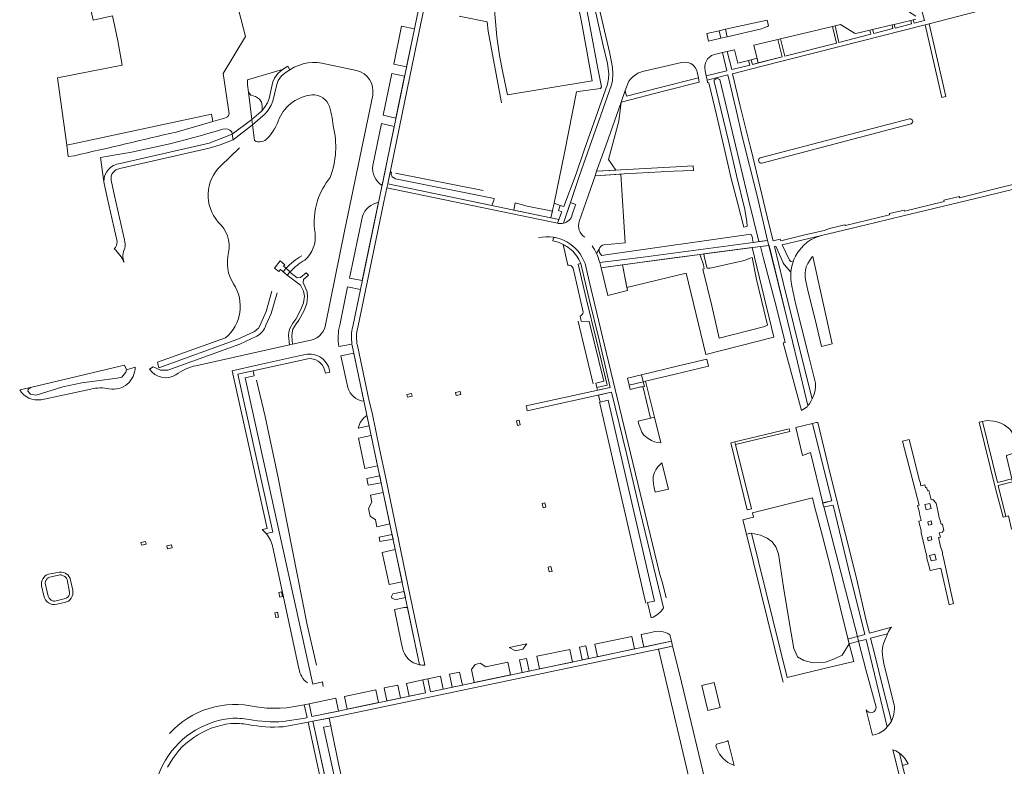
# Model space of a CAD drawing. Header units: metres. Extents: x 209813 to 223847, y 571801 to 587119.
# Tile 455 of 656: x 213751 to 214120, y 580627 to 580906. Entities that reach past the tile are written whole.
import ezdxf

# ---------------------------------------------------------------- set-up
doc = ezdxf.new("R2010")
doc.units = ezdxf.units.M
for name, color, linetype, lineweight in [('B-RO-GK-BESCHOEIING-G', 8, 'GK-BESCHOEIING', 0), ('B-RO-GR-BEPLANTING_CULTUUR_BOSPLANTSOEN-GV', 8, 'Continuous', 0), ('B-RO-GR-BEPLANTING_CULTUUR_HEESTERS-GV', 8, 'Continuous', 0), ('B-RO-GR-BEPLANTING_CULTUUR_ROOS-GV', 8, 'Continuous', 0), ('B-RO-GR-GRAS-GV', 8, 'Continuous', 0), ('B-RO-GR-GROENVOORZIENING-GV', 8, 'Continuous', 0), ('B-RO-GR-HAAG-GV', 8, 'Continuous', 0), ('B-RO-KW-KUNSTWERK_DEK-GV', 8, 'Continuous', 0), ('B-RO-KW-KUNSTWERK_STEIGER-GV', 8, 'Continuous', 0), ('B-RO-OG-TERREIN_CULTUURSCHEIDING-GV', 8, 'Continuous', 0), ('B-RO-OG-WATER_GREPPEL-GV', 8, 'Continuous', 0), ('B-RO-VH-VERHARDING_HALFVERHARDING-GV', 8, 'Continuous', 0), ('B-RO-VH-VERHARDING_OPEN-GV', 8, 'Continuous', 0), ('B-RO-VH-VERHARDING_TEGEL-GV', 8, 'Continuous', 0)]:
    doc.layers.add(name, color=color, linetype=linetype, lineweight=lineweight)
doc.linetypes.add('GK-BESCHOEIING', pattern='A,30,-5,[1,NLCS.shx,S=1,R=0,X=0,Y=0],-5', length=40)

msp = doc.modelspace()

# ---------------------------------------------------------------- linework, layer by layer
at = {"layer": 'B-RO-GK-BESCHOEIING-G', "flags": 128}
for points in [[(213915.777, 580907.417), (213926.387, 580905.261), (213926.652, 580901.786), (213931.747, 580874.873)], [(213826.496, 580851.317), (213833.582, 580858.082)], [(213892.011, 580848.611), (213924.822, 580842.054)], [(213849.883, 580811.713), (213849.826, 580811.644)], [(213850.756, 580812.728), (213849.883, 580811.713)], [(213841.511, 580792.345), (213843.571, 580796.772), (213845.712, 580804.385)], [(213960.952, 580790.921), (213960.414, 580793.171)], [(213965.792, 580770.691), (213960.952, 580790.921)], [(213828.316, 580786.937), (213802.787, 580777.852), (213803.297, 580775.67), (213832.886, 580786.46), (213839.169, 580789.293)], [(213786.243, 580775.653), (213790.504, 580776.654), (213791.167, 580775.005)], [(213755.243, 580768.372), (213786.243, 580775.653)], [(213839.906, 580771.043), (213843.151, 580757.466), (213847.96, 580735.09), (213858.895, 580679.464), (213862.421, 580664.426)], [(213966.025, 580769.719), (213965.792, 580770.691)], [(213968.421, 580762.839), (213968.646, 580761.865)], [(213968.646, 580761.865), (213985.533, 580688.646)], [(214024.566, 580713.653), (214023.49, 580713.386)], [(214023.49, 580713.386), (214031.38, 580681.539)], [(213985.533, 580688.646), (213985.765, 580687.64)], [(214031.38, 580681.539), (214036.871, 580659.376)], [(214036.871, 580659.376), (214037.212, 580657.997)], [(213867.747, 580641.715), (213868.042, 580640.245)], [(213868.042, 580640.245), (213870.709, 580626.985), (213875.823, 580604.17), (213878.829, 580591.304)]]:
    msp.add_lwpolyline(points, dxfattribs=at)
at = {"layer": 'B-RO-GK-BESCHOEIING-G'}
for points in [[(213826.496, 580851.317, 0.4007875), (213825.569, 580830.266)], [(213825.569, 580830.266, -0.2652217), (213829.467, 580818.903)], [(213829.467, 580818.903, 0.2129701), (213831.36, 580807.13)], [(213850.954, 580812.943, -0.0753829), (213856.892, 580817.662)], [(213850.756, 580812.728, -0.0035142), (213850.954, 580812.943)], [(213831.36, 580807.13, -0.3765715), (213828.316, 580786.937)], [(213839.169, 580789.293, 0.1849877), (213841.511, 580792.345)]]:
    msp.add_lwpolyline(points, format="xyb", dxfattribs=at)
at = {"layer": 'B-RO-GR-BEPLANTING_CULTUUR_BOSPLANTSOEN-GV', "flags": 128}
for points in [[(213962.395, 580916.505), (213965.345, 580901.159), (213967.712, 580888.364), (213969.149, 580880.933), (213968.727, 580880.25), (213960.468, 580879.157), (213959.763, 580879.025), (213955.325, 580856.209), (213951.382, 580837.391), (213953.644, 580836.494), (213955.046, 580836.092), (213959.649, 580848.317), (213962.679, 580857.23), (213971.367, 580881.95), (213971.779, 580883.919), (213971.861, 580885.8), (213971.391, 580889.71), (213969.805, 580896.449), (213964.414, 580920.398)], [(213788.843, 580852.219), (213822.172, 580859.891), (213830.795, 580863.216), (213830.668, 580864.067)], [(213781.469, 580854.467), (213782.709, 580845.385)], [(214025.933, 580822.69), (214025.588, 580824.859), (214025.063, 580825.809), (213970.803, 580817.96), (213969.23, 580817.809)], [(213954.766, 580821.918), (213956.59, 580814.185)], [(213957.805, 580819.892), (213956.581, 580820.843)], [(213968.434, 580815.395), (213968.503, 580815.112), (213984.721, 580817.193), (214025.933, 580822.69)], [(213968.331, 580820.143), (213967.28, 580818.522)], [(213958.512, 580812.983), (213962.244, 580796.602)], [(213961.115, 580794.998), (213961.553, 580793.14), (213964.59, 580793.057), (213969.996, 580770.683), (213967.019, 580769.96), (213967.405, 580768.323), (213971.242, 580769.159), (213967.261, 580785.913), (213963.409, 580801.691), (213960.395, 580814.585), (213961.369, 580814.813)], [(213992.362, 580685.857), (213990.537, 580693.599), (213983.547, 580722.41), (213978.463, 580743.57), (213972.898, 580766.552), (213968.073, 580765.494), (213968.684, 580762.903), (213971.697, 580763.635), (213989.049, 580688.398), (213986.398, 580687.786)], [(213986.398, 580687.786), (213987.731, 580682.131)]]:
    msp.add_lwpolyline(points, dxfattribs=at)
for points in [[(214022.496, 580828.377), (214023.017, 580828.457), (214023.746, 580828.778), (214023.608, 580830.413), (214022.839, 580834.931), (214019.775, 580847.705), (214016.593, 580861.19), (214011.317, 580882.971), (214011.315, 580883.416), (214011.986, 580883.876), (214012.532, 580884.03), (214013.511, 580883.705), (214021.412, 580850.722), (214024.283, 580838.797), (214028.157, 580822.961), (214031.384, 580823.424), (214027.439, 580840.08), (214021.845, 580862.368), (214019.424, 580872.784), (214016.539, 580885.369), (214008.699, 580883.456), (214008.907, 580882.492), (214009.327, 580882.417), (214012.326, 580869.985), (214015.742, 580855.358), (214017.735, 580846.541), (214020.189, 580837.141)], [(213842.074, 580872.12), (213842.092, 580873.806), (213841.802, 580875.159), (213841.062, 580876.318), (213839.549, 580877.284), (213837.779, 580877.863), (213836.921, 580878.969), (213838.222, 580868.631), (213841.708, 580871.68)], [(213976.964, 580814.26), (213978.618, 580805.742), (214000.907, 580811.153), (214008.237, 580780.683), (214033.695, 580787.193), (214025.63, 580820.778), (214007.442, 580818.372), (214007.575, 580817.506), (214008.597, 580813.255), (214008.737, 580813.079), (214009.195, 580813.055), (214009.804, 580813.083), (214022.059, 580815.739), (214023.403, 580816.164), (214024.759, 580816.716), (214025.596, 580816.96), (214027.244, 580808.827), (214030.023, 580797.474), (214031.381, 580791.689), (214029.81, 580791.06), (214013.295, 580786.773), (214010.462, 580798.901), (214007.088, 580812.653), (214007.634, 580812.769), (214007.335, 580814.279), (214006.305, 580817.487), (214005.94, 580818.172)], [(214044.057, 580759.79), (214044.484, 580760.011), (214046.142, 580761.148), (214046.497, 580761.562), (214042.616, 580777.819), (214038.879, 580793.36), (214031.976, 580821.573), (214028.668, 580821.189), (214029.903, 580816.624), (214034.62, 580798.788), (214038.008, 580785.221), (214037.236, 580785.028)], [(214048.237, 580754.902), (214041.908, 580753.402), (214044.396, 580742.907), (214047.506, 580743.952), (214052.059, 580725.053), (214055.433, 580725.892), (214052.374, 580738.291)], [(214065.03, 580675.067), (214067.766, 580675.827), (214061.606, 580700.916), (214055.885, 580724.337), (214052.551, 580723.651), (214052.535, 580723.334)], [(214025.291, 580713.832), (214038.674, 580659.812), (214052.552, 580663.17), (214063.731, 580665.715), (214061.987, 580672.324), (214059.324, 580668.127), (214056.462, 580666.725), (214053.133, 580665.498), (214048.402, 580665.264), (214044.897, 580666.082), (214042.619, 580667.484), (214041.217, 580670.581), (214039.699, 580679.229), (214037.362, 580693.544), (214035.485, 580706.048), (214034.45, 580708.72), (214033.082, 580710.523), (214031.246, 580711.891), (214028.71, 580712.993)], [(214003.276, 580614.432), (214004.051, 580611.458), (214009.985, 580612.654), (213998.315, 580661.109), (213995.792, 580671.492), (213990.501, 580670.383), (214003.563, 580614.992)]]:
    msp.add_lwpolyline(points, close=True, dxfattribs=at)
at = {"layer": 'B-RO-GR-BEPLANTING_CULTUUR_BOSPLANTSOEN-GV'}
for points in [[(213827.309, 580865.08, -0.0364583), (213781.469, 580854.467)], [(213830.668, 580864.067, 0.3192271), (213827.309, 580865.08)], [(213956.581, 580820.843, 0.0359338), (213954.766, 580821.918)], [(213961.369, 580814.813, 0.1162562), (213957.805, 580819.892)], [(213967.28, 580818.522, -0.0422427), (213968.434, 580815.395)], [(213969.23, 580817.809, -0.3122254), (213968.331, 580820.143)], [(213962.244, 580796.602, -0.2872651), (213961.115, 580794.998)], [(213987.731, 580682.131, 0.1920698), (213992.362, 580685.857)]]:
    msp.add_lwpolyline(points, format="xyb", dxfattribs=at)
msp.add_arc((213956.78, 580812.351), 1.843, 20.03959, 103.1324, dxfattribs=at)
at = {"layer": 'B-RO-GR-BEPLANTING_CULTUUR_HEESTERS-GV', "flags": 128}
for points in [[(214086.926, 580906.208), (214085.918, 580905.97), (214086.24, 580904.727), (214090.188, 580905.735), (214088.709, 580911.212), (214083.91, 580910.091), (214083.854, 580909.512), (214084.102, 580909.175), (214086.873, 580907.33)], [(213886.708, 580867.164), (213883.455, 580851.441)], [(213886.93, 580843.999), (213891.499, 580866.058), (213886.708, 580867.164)], [(213928.89, 580839.107), (213891.925, 580846.496), (213890.8, 580847.18), (213890.321, 580848.183), (213890.467, 580848.919), (213889.978, 580849.017), (213889.057, 580844.581), (213928.021, 580836.491)], [(213874.757, 580809.339), (213879.554, 580808.383), (213885.621, 580837.678)], [(213959.334, 580836.336), (213959.492, 580836.803), (213957.541, 580837.584), (213954.899, 580829.815)], [(213958.229, 580833.061), (213959.334, 580836.336)], [(213879.573, 580832.434), (213874.757, 580809.339)], [(213875.982, 580791.136), (213878.857, 580805.02), (213874.056, 580805.977), (213871.079, 580791.701)], [(213870.817, 580783.636), (213875.681, 580784.543)], [(213880.177, 580763.184), (213876.367, 580781.215), (213871.546, 580780.255), (213874.11, 580768.343)], [(213878.016, 580753.091), (213882.128, 580753.948), (213881.296, 580757.885)], [(213900.976, 580664.525), (213896.464, 580685.957), (213896.135, 580686.023), (213895.175, 580685.988), (213891.55, 580685.242), (213894.132, 580673.039)], [(213987.705, 580676.644), (213983.982, 580675.868)], [(213894.132, 580673.039), (213894.633, 580670.679)], [(213983.982, 580675.868), (213984.97, 580671.163), (213995.344, 580673.339), (213994.773, 580675.692)], [(213849.829, 580643.264), (213858.092, 580644.582), (213858.834, 580644.761), (213857.807, 580649.574), (213851.288, 580648.405), (213848.81, 580648.246), (213843.784, 580648.315), (213839.772, 580648.751)]]:
    msp.add_lwpolyline(points, dxfattribs=at)
for points in [[(214085.022, 580905.759), (214078.804, 580904.295), (214079.16, 580902.919), (214085.349, 580904.499)], [(213891.325, 580889.449), (213896.139, 580888.464), (213899.068, 580902.608), (213894.27, 580903.663)], [(214058.7, 580904.217), (214056.633, 580903.725), (214058.11, 580897.496), (214070.111, 580900.605), (214069.711, 580902.153), (214064.384, 580900.899), (214063.958, 580901.008)], [(214070.737, 580902.394), (214071.132, 580900.869), (214078.348, 580902.712), (214077.988, 580904.102)], [(214018.932, 580894.777), (214016.287, 580894.148), (214018.003, 580887.381), (214024.716, 580889.069), (214024.282, 580890.798), (214020.201, 580889.772)], [(214027.459, 580891.597), (214025.281, 580891.049), (214025.716, 580889.321), (214027.894, 580889.868)], [(213892.149, 580869.201), (213895.409, 580884.939), (213890.582, 580885.863), (213887.358, 580870.302)], [(213974.557, 580849.709), (213971.761, 580853.755), (213975.679, 580868.02), (213976.47, 580875.226), (213970.849, 580859.238), (213967.317, 580849.306)], [(213941.257, 580836.215), (213936.85, 580837.516), (213936.282, 580834.775), (213950.228, 580831.879), (213950.739, 580834.32)], [(214051.567, 580825.199), (214036.788, 580821.77), (214039.555, 580816.055), (214040.092, 580815.511), (214040.957, 580815.428), (214041.256, 580816.265), (214041.81, 580817.462), (214042.742, 580819.053), (214044.815, 580821.501), (214046.156, 580822.699), (214047.662, 580823.722), (214049.664, 580824.594)], [(214048.043, 580764.064), (214048.776, 580765.794), (214049.189, 580767.231), (214049.36, 580768.705), (214049.304, 580769.962), (214046.927, 580779.463), (214042.014, 580799.354), (214040.462, 580806.243), (214040.145, 580808.832), (214040.096, 580811.499), (214038.64, 580813.308), (214037.569, 580814.433), (214037.223, 580815.067), (214034.467, 580821.227), (214033.934, 580821.136), (214037.229, 580807.664), (214044.817, 580776.927)], [(214048.365, 580817.431), (214048.134, 580817.21), (214047.276, 580816.126), (214046.456, 580814.789), (214045.877, 580813.555), (214045.553, 580812.259), (214045.469, 580810.975), (214045.488, 580809.579), (214045.646, 580808.208), (214046.513, 580804.643), (214049.162, 580793.848), (214051.606, 580783.699), (214055.521, 580784.642)], [(213967.635, 580767.35), (213972.451, 580768.399), (213968.233, 580786.147), (213964.382, 580801.923), (213961.369, 580814.813), (213960.395, 580814.585), (213963.409, 580801.691), (213967.261, 580785.913), (213971.242, 580769.159), (213967.405, 580768.323)], [(213971.511, 580802.812), (213978.894, 580804.604), (213976.964, 580814.26), (213968.976, 580813.176)], [(213984.598, 580768.598), (213985.249, 580768.761), (213984.818, 580770.482), (213979.527, 580769.235), (213979.921, 580767.632), (213983.849, 580768.596)], [(213896.25, 580765.765), (213896.464, 580764.686), (213898.229, 580765.037), (213898.015, 580766.116)], [(213987.458, 580756.859), (213982.844, 580755.712), (213983.033, 580754.939), (213983.585, 580753.214), (213984.238, 580751.641), (213985.068, 580750.438), (213986.608, 580749.223), (213987.894, 580748.452), (213989, 580747.974), (213990.081, 580747.736), (213991.341, 580747.643), (213988.969, 580757.237)], [(214123.791, 580749.354), (214122.778, 580751.825), (214122.113, 580752.711), (214121.005, 580753.646), (214120.024, 580754.328), (214118.776, 580754.995), (214117.3, 580755.523), (214115.992, 580755.771), (214113.617, 580755.926), (214113.02, 580755.86), (214111.844, 580755.633), (214117.519, 580732.821), (214122.889, 580734.202), (214120.892, 580742.446), (214120.908, 580742.776), (214120.986, 580742.928), (214121.203, 580743.053), (214125.084, 580744.195)], [(213878.1, 580749.319), (213880.467, 580738.03), (213885.281, 580739.029), (213882.882, 580750.381)], [(213988.467, 580733.572), (213988.576, 580732.251), (213988.834, 580730.777), (213989.296, 580729.212), (213994.287, 580730.288), (213991.763, 580740.113), (213990.233, 580738.655), (213989.466, 580737.554), (213989.017, 580736.553), (213988.564, 580735.032)], [(213881.261, 580734.243), (213881.782, 580731.759), (213886.62, 580732.695), (213886.08, 580735.25)], [(214123.172, 580733.036), (214117.808, 580731.656), (214120.685, 580720.093), (214121.566, 580720.307), (214122.782, 580715.31), (214127.318, 580716.476), (214125.008, 580725.457)], [(213889.875, 580717.248), (213887.39, 580729.052), (213882.564, 580728.03), (213883.12, 580725.378), (213881.813, 580722.995), (213882.447, 580720.175), (213884.451, 580718.778), (213885.014, 580716.118)], [(213885.828, 580712.274), (213886.176, 580710.627), (213891.063, 580711.606), (213890.699, 580713.336)], [(213796.827, 580709.258), (213798.589, 580709.634), (213798.359, 580710.71), (213796.598, 580710.334)], [(213806.339, 580709.055), (213806.574, 580707.98), (213808.333, 580708.365), (213808.098, 580709.44)], [(213891.888, 580707.691), (213887.039, 580706.552), (213889.583, 580694.535), (213894.443, 580695.556)], [(213849.335, 580691.865), (213848.259, 580691.633), (213848.638, 580689.874), (213849.714, 580690.105)], [(213890.518, 580690.118), (213890.667, 580689.413), (213891.441, 580689.023), (213892.212, 580688.927), (213895.68, 580689.678), (213895.204, 580691.942), (213891.01, 580691.071)], [(213847.825, 580684.157), (213846.749, 580683.925), (213847.128, 580682.165), (213848.204, 580682.397)], [(213967.699, 580667.541), (213981.487, 580670.433), (213980.499, 580675.142), (213966.707, 580672.267)], [(214076.254, 580676.066), (214069.968, 580674.455), (214071.37, 580668.725), (214074.728, 580655.479), (214077.816, 580643.438), (214078.383, 580645.024), (214078.624, 580646.062), (214078.887, 580648.041), (214078.919, 580648.739), (214078.852, 580649.553), (214076.123, 580659.909), (214074.909, 580664.964), (214074.502, 580667.166), (214074.339, 580669.594), (214074.6, 580671.446), (214074.815, 580672.446), (214075.117, 580673.408)], [(213934.561, 580670.992), (213936.913, 580669.708), (213939.725, 580670.301), (213941.179, 580672.338)], [(213963.34, 580671.565), (213960.958, 580671.068), (213961.951, 580666.336), (213964.333, 580666.835)], [(213920.462, 580662.693), (213921.479, 580657.85), (213935.109, 580660.706), (213934.108, 580665.471), (213925.854, 580663.75), (213923.657, 580665.068), (213921.81, 580664.672)], [(213939.491, 580661.625), (213942.063, 580662.165), (213941.065, 580666.921), (213938.492, 580666.385)], [(213917.024, 580656.916), (213916.007, 580661.757), (213912.164, 580660.95), (213913.18, 580656.111)], [(213897.07, 580652.736), (213903.188, 580654.018), (213902.171, 580658.852), (213896.056, 580657.567)], [(213908.178, 580660.113), (213904.084, 580659.253), (213905.105, 580654.419), (213909.894, 580655.423), (213908.878, 580660.26)], [(213873.88, 580647.878), (213885.612, 580650.336), (213884.598, 580655.162), (213872.868, 580652.698)], [(213892.872, 580656.899), (213887.773, 580655.828), (213888.787, 580651.001), (213893.886, 580652.069)], [(214006.766, 580656.738), (214008.982, 580647.413), (214013.578, 580648.479), (214011.356, 580657.829)], [(213870.691, 580647.21), (213869.679, 580652.029), (213859.588, 580649.91), (213860.616, 580645.128)], [(214012.048, 580634.195), (214012.353, 580633.036), (214013.398, 580631.081), (214014.777, 580629.415), (214016.448, 580627.935), (214018.836, 580626.816), (214016.541, 580636.24), (214016.512, 580635.91), (214012.194, 580634.765)], [(214081.857, 580626.811), (214084.034, 580627.465), (214082.97, 580629.262), (214082.219, 580630.197), (214081.451, 580630.892), (214080.741, 580631.378)]]:
    msp.add_lwpolyline(points, close=True, dxfattribs=at)
at = {"layer": 'B-RO-GR-BEPLANTING_CULTUUR_HEESTERS-GV'}
for points in [[(213883.455, 580851.441, 0.2836748), (213886.93, 580843.999)], [(213928.021, 580836.491, 0.1281402), (213928.89, 580839.107)], [(213885.621, 580837.678, 0.2690256), (213879.573, 580832.434)], [(213954.899, 580829.815, 0.2761573), (213958.229, 580833.061)], [(213871.079, 580791.701, 0.1063821), (213870.817, 580783.636)], [(213874.11, 580768.343, 0.3130217), (213880.177, 580763.184)], [(213881.296, 580757.885, 0.1932908), (213878.016, 580753.091)], [(213994.773, 580675.692, 0.2371299), (213987.705, 580676.644)], [(213894.633, 580670.679, 0.3070349), (213900.976, 580664.525)], [(213839.772, 580648.751, 0.2722958), (213807.339, 580638.792)], [(213802.874, 580595.965, -0.2030845), (213804.843, 580627.07)]]:
    msp.add_lwpolyline(points, format="xyb", dxfattribs=at)
at = {"layer": 'B-RO-GR-BEPLANTING_CULTUUR_ROOS-GV', "flags": 128}
for points in [[(213914.444, 580766.434), (213914.659, 580765.355), (213916.425, 580765.706), (213916.211, 580766.785)], [(213938.372, 580756.079), (213937.296, 580755.85), (213937.669, 580754.089), (213938.745, 580754.318)], [(213947.983, 580725.154), (213946.907, 580724.922), (213947.265, 580723.261), (213948.341, 580723.493)], [(213950.618, 580699.498), (213950.235, 580701.258), (213949.16, 580701.024), (213949.543, 580699.264)], [(213945.924, 580662.974), (213958.236, 580665.556), (213957.241, 580670.293), (213944.926, 580667.726)]]:
    msp.add_lwpolyline(points, close=True, dxfattribs=at)
at = {"layer": 'B-RO-GR-GRAS-GV', "flags": 128}
for points in [[(213928.772, 580912.483), (213929.999, 580899.67), (213930.912, 580892.675), (213932.153, 580886.29), (213933.959, 580877.876), (213965.648, 580883.213), (213961.984, 580903.32), (213959.59, 580916.279), (213956.956, 580929.036), (213952.903, 580947.883), (213949.212, 580964.312), (213930.383, 580960.081), (213932.888, 580948.728), (213922.966, 580946.539), (213920.461, 580957.892), (213920.968, 580967.442), (213912.135, 581004.669), (213898.023, 580999.408), (213901.032, 580990.909)], [(213816.758, 580935.212), (213812.115, 580933.634), (213799.266, 580929.097), (213789.673, 580960.089), (213767.06, 580951.75), (213774.54, 580925.396), (213778.708, 580905.914), (213785.995, 580907.51), (213788.008, 580898.207), (213789.566, 580889.021), (213765.371, 580884.318), (213768.838, 580859.033)], [(213829.671, 580870.757), (213827.42, 580885.863), (213835.832, 580899.716), (213831.598, 580916.285), (213826.363, 580936.957), (213826.041, 580938.367), (213816.758, 580935.212)], [(213809.834, 580864.009), (213823.511, 580867.902), (213823.018, 580870.702), (213768.838, 580859.033)], [(213823.511, 580867.902), (213827.943, 580869.164)], [(213768.838, 580859.033), (213769.406, 580854.892), (213771.765, 580855.135)]]:
    msp.add_lwpolyline(points, dxfattribs=at)
at = {"layer": 'B-RO-GR-GRAS-GV'}
for points in [[(213827.943, 580869.164, 0.2539476), (213829.671, 580870.757)], [(213771.765, 580855.135, 0.0011751), (213809.834, 580864.009)]]:
    msp.add_lwpolyline(points, format="xyb", dxfattribs=at)
at = {"layer": 'B-RO-GR-GROENVOORZIENING-GV', "flags": 128}
for points in [[(214016.274, 580899.68), (214029.047, 580902.692), (214030.353, 580903.105), (214031.317, 580903.515), (214031.662, 580903.718), (214031.167, 580905.913), (214015.644, 580902.477)], [(214013.842, 580899.101), (214013.203, 580901.937), (214008.604, 580900.919), (214009.262, 580898)], [(213953.226, 580831.257), (213954.323, 580834.172), (213953.092, 580834.635), (213953.644, 580836.494), (213951.382, 580837.391), (213950.228, 580831.879)], [(213987.458, 580756.859), (213988.969, 580757.237), (213985.646, 580770.677), (213984.818, 580770.482), (213985.249, 580768.761), (213984.598, 580768.598), (213984.764, 580768.294)], [(214019.136, 580748.029), (214019.383, 580747.026), (214039.767, 580751.832), (214039.508, 580752.833)]]:
    msp.add_lwpolyline(points, close=True, dxfattribs=at)
for points in [[(214068.301, 580647.642), (214070.717, 580638.157), (214071.795, 580638.443), (214073.211, 580638.935), (214075.013, 580640.019), (214075.668, 580640.635), (214076.224, 580641.241), (214068.267, 580674.019), (214065.461, 580673.373)], [(214065.461, 580673.373), (214068.301, 580662.194), (214072.009, 580648.641)]]:
    msp.add_lwpolyline(points, dxfattribs=at)
at = {"layer": 'B-RO-GR-GROENVOORZIENING-GV'}
msp.add_lwpolyline([(214072.009, 580648.641, -0.824963), (214068.301, 580647.642)], format="xyb", dxfattribs=at)
at = {"layer": 'B-RO-GR-HAAG-GV', "flags": 128}
msp.add_lwpolyline([(213953.644, 580836.494), (213951.382, 580837.391), (213950.228, 580831.879), (213953.226, 580831.257), (213954.323, 580834.172), (213953.092, 580834.635)], close=True, dxfattribs=at)
at = {"layer": 'B-RO-KW-KUNSTWERK_DEK-GV', "flags": 128}
for points in [[(213838.222, 580868.631), (213830.795, 580863.216), (213831.113, 580861.08), (213838.463, 580866.696)], [(214062.144, 580674.372), (214061.411, 580674.196), (214061.987, 580672.324), (214065.461, 580673.373), (214065.03, 580675.067)]]:
    msp.add_lwpolyline(points, close=True, dxfattribs=at)
at = {"layer": 'B-RO-KW-KUNSTWERK_STEIGER-GV', "flags": 128}
msp.add_lwpolyline([(213852.502, 580811.67), (213850.015, 580813.716), (213850.517, 580814.327), (213848.834, 580815.712), (213846.662, 580813.072), (213848.274, 580811.746), (213848.907, 580812.516), (213851.427, 580810.443)], close=True, dxfattribs=at)
at = {"layer": 'B-RO-OG-TERREIN_CULTUURSCHEIDING-GV', "flags": 128}
for points in [[(214036.196, 580898.874), (214037.833, 580892.368), (214057.223, 580897.289), (214055.725, 580903.509)], [(214035.232, 580898.646), (214026.213, 580896.511), (214027.894, 580889.868), (214036.872, 580892.126)], [(214014.501, 580893.722), (214011.439, 580892.993), (214010.349, 580892.606), (214009.45, 580891.916), (214008.907, 580891.381), (214008.504, 580890.693), (214008.176, 580889.892), (214007.915, 580888.761), (214007.843, 580887.909), (214007.948, 580886.932), (214008.367, 580884.993), (214016.151, 580886.904)], [(213849.625, 580887.368), (213836.483, 580883.511), (213836.567, 580881.685), (213836.921, 580878.969), (213837.779, 580877.863), (213839.549, 580877.284), (213841.062, 580876.318), (213841.802, 580875.159), (213842.092, 580873.806), (213842.074, 580872.12), (213842.939, 580873.159), (213844.019, 580874.96), (213844.689, 580876.502), (213846.082, 580882.742), (213846.632, 580884.164), (213847.901, 580885.908)], [(214005.508, 580884.356), (214005.133, 580886.006), (214004.735, 580887.236), (214004.261, 580888.122), (214003.508, 580888.983), (214002.603, 580889.639), (214001.458, 580890.053), (214000.43, 580890.126), (213999.17, 580890.071), (213984.493, 580886.603), (213983.567, 580886.308), (213982.768, 580885.988), (213981.856, 580885.426), (213980.88, 580884.686), (213980.007, 580883.807), (213979.413, 580882.993), (213978.039, 580879.502), (213978.555, 580877.46), (213990.668, 580880.521)], [(214025.291, 580713.832), (214028.71, 580712.993), (214031.246, 580711.891), (214033.082, 580710.523), (214034.45, 580708.72), (214035.485, 580706.048), (214037.362, 580693.544), (214039.699, 580679.229), (214041.217, 580670.581), (214042.619, 580667.484), (214044.897, 580666.082), (214048.402, 580665.264), (214053.133, 580665.498), (214056.462, 580666.725), (214059.324, 580668.127), (214061.987, 580672.324), (214058.584, 580686.078), (214055.012, 580700.559), (214051.997, 580712.658), (214048.786, 580724.341), (214048.162, 580726.981), (214025.687, 580721.413), (214026.081, 580719.812), (214022.142, 580718.826), (214023.49, 580713.386)], [(213768.405, 580689.352), (213768.614, 580689.439), (213768.814, 580689.547), (213769.002, 580689.674), (213769.176, 580689.819), (213769.335, 580689.981), (213769.478, 580690.157), (213769.602, 580690.347), (213769.707, 580690.548), (213769.791, 580690.759), (213769.855, 580690.976), (213769.896, 580691.199), (213769.915, 580691.425), (213769.911, 580691.652), (213769.021, 580696.404), (213768.879, 580696.673), (213768.711, 580696.925), (213768.519, 580697.161), (213768.305, 580697.376), (213768.07, 580697.568), (213767.818, 580697.737), (213767.55, 580697.88), (213767.269, 580697.996), (213766.979, 580698.084), (213766.681, 580698.142), (213766.378, 580698.171), (213762.352, 580697.335), (213762.126, 580697.236), (213761.912, 580697.115), (213761.71, 580696.973), (213761.524, 580696.812), (213761.355, 580696.632), (213761.205, 580696.437), (213761.074, 580696.228), (213760.965, 580696.007), (213760.879, 580695.776), (213760.816, 580695.538), (213760.778, 580695.294), (213760.763, 580695.048), (213761.859, 580690.228), (213761.954, 580689.97), (213762.076, 580689.724), (213762.222, 580689.492), (213762.392, 580689.275), (213762.583, 580689.078), (213762.793, 580688.901), (213763.02, 580688.747), (213763.262, 580688.618), (213763.517, 580688.514), (213763.78, 580688.436), (213764.05, 580688.387), (213764.324, 580688.365)], [(213879.08, 580590.232), (213875.215, 580592.521), (213874.365, 580598.498), (213864.994, 580641.162), (213867.747, 580641.715), (213867.173, 580644.567), (213861.034, 580643.354), (213872.678, 580589.978), (213874.825, 580590.428), (213880.776, 580586.502), (213880.43, 580588.055), (213879.438, 580588.697)]]:
    msp.add_lwpolyline(points, close=True, dxfattribs=at)
for points in [[(213852.432, 580887.317), (213851.024, 580886.446), (213849.3, 580884.986), (213848.031, 580883.242), (213847.481, 580881.82), (213846.088, 580875.58), (213845.418, 580874.038), (213844.338, 580872.237), (213843.106, 580870.758), (213838.463, 580866.696), (213839.199, 580860.782)], [(213877.435, 580887.016), (213866.2, 580889.358)], [(213865.76, 580791.837), (213873.063, 580827.476), (213883.44, 580877.855)], [(213868.366, 580868.366), (213868.659, 580866.268)], [(213976.449, 580848.232), (213966.729, 580847.652), (213964.277, 580840.443), (213960.847, 580830.55)], [(213970.197, 580821.809), (213977.962, 580822.481), (213976.449, 580848.232)], [(213817.195, 580776.515), (213852.308, 580784.34), (213851.911, 580787.862), (213852.006, 580789.094), (213852.347, 580790.478), (213853.522, 580792.44), (213854.602, 580793.88), (213856.521, 580797.498), (213857.516, 580800.053), (213857.856, 580802.559), (213857.488, 580804.373), (213856.442, 580806.681), (213851.427, 580810.443)], [(213852.502, 580811.67), (213852.375, 580811.534), (213855.2, 580809.449), (213856.426, 580809.515), (213858.582, 580811.34), (213859.395, 580810.38), (213857.46, 580808.742), (213857.421, 580807.691), (213858.88, 580804.174), (213859.076, 580802.25), (213858.735, 580799.743), (213857.74, 580797.188), (213855.821, 580793.571), (213854.741, 580792.13), (213853.566, 580790.168), (213853.225, 580788.784), (213853.13, 580787.552), (213853.463, 580784.598), (213859.101, 580785.854)], [(213847.616, 580803.769), (213845.453, 580796.075), (213843.381, 580791.624)], [(213840.098, 580787.518), (213833.641, 580784.606), (213806.698, 580774.781), (213803.891, 580774.781), (213801.148, 580776.078), (213799.86, 580775.174)], [(213794.462, 580775.929), (213791.167, 580775.005), (213790.921, 580774.038), (213789.466, 580772.27), (213787.662, 580771.858), (213774.493, 580770.093), (213767.331, 580768.533), (213757.432, 580765.502), (213755.23, 580765.879), (213754.287, 580766.941), (213754.426, 580767.588), (213755.243, 580768.372), (213751.203, 580767.424)], [(213864.928, 580656.421), (213864.638, 580658.117), (213861.057, 580657.296), (213835.715, 580771.952), (213839.041, 580772.676), (213838.635, 580774.622), (213832.963, 580773.377), (213836.074, 580759.197), (213846.065, 580714.124), (213843.573, 580713.626)], [(213759.226, 580763.772), (213777.827, 580767.774)], [(213846.071, 580708.436), (213855.831, 580663.147)], [(213817.005, 580587.109), (213869.017, 580598.114), (213859.253, 580642.969), (213849.964, 580641.318)]]:
    msp.add_lwpolyline(points, dxfattribs=at)
at = {"layer": 'B-RO-OG-TERREIN_CULTUURSCHEIDING-GV'}
for points in [[(213866.2, 580889.358, 0.2201553), (213852.432, 580887.317)], [(213883.44, 580877.855, 0.3945766), (213877.435, 580887.016)], [(213853.412, 580875.148, -0.1453936), (213861.821, 580877.976)], [(213861.821, 580877.976, -0.3174068), (213867.526, 580872.544)], [(213848.406, 580869.101, -0.1238752), (213853.412, 580875.148)], [(213867.526, 580872.544, -0.0497005), (213868.366, 580868.366)], [(213843.997, 580861.713, 0.1231284), (213848.406, 580869.101)], [(213868.659, 580866.268, -0.1515706), (213867.496, 580846.917)], [(213839.199, 580860.782, 0.3566069), (213843.997, 580861.713)], [(213867.496, 580846.917, 0.0969187), (213862.778, 580838.319)], [(213862.778, 580838.319, 0.1111848), (213861.858, 580826.07)], [(213960.847, 580830.55, 0.3381456), (213962.875, 580824.576)], [(213861.858, 580826.07, -0.2427055), (213858.079, 580816.036)], [(213965.621, 580821.412, -0.0419492), (213967.28, 580818.522)], [(213968.331, 580820.143, -0.3119981), (213970.197, 580821.809)], [(213858.079, 580816.036, 0.0763901), (213852.502, 580811.67)], [(213843.381, 580791.624, -0.1841542), (213840.098, 580787.518)], [(213859.101, 580785.854, 0.3575396), (213865.76, 580791.837)], [(213784.783, 580767.871, 0.4684744), (213794.462, 580775.929)], [(213809.716, 580773.057, -0.1148381), (213817.195, 580776.515)], [(213799.86, 580775.174, 0.3919493), (213809.716, 580773.057)], [(213751.203, 580767.424, 0.2979449), (213759.226, 580763.772)], [(213777.827, 580767.774, -0.1019266), (213784.783, 580767.871)], [(213843.573, 580713.626, -0.1140069), (213846.071, 580708.436)], [(213855.831, 580663.147, 0.2182825), (213859.057, 580657.705)], [(213830.271, 580642.51, 0.2481054), (213806.585, 580626.198)]]:
    msp.add_lwpolyline(points, format="xyb", dxfattribs=at)
at = {"layer": 'B-RO-OG-WATER_GREPPEL-GV', "flags": 128}
for points in [[(214084.491, 580868.912), (214028.542, 580854.388)], [(214029.265, 580852.385), (214077.075, 580864.993)], [(214077.075, 580864.993), (214085.174, 580867.037)]]:
    msp.add_lwpolyline(points, dxfattribs=at)
at = {"layer": 'B-RO-OG-WATER_GREPPEL-GV'}
for points in [[(214085.174, 580867.037, 0.9070941), (214084.491, 580868.912)], [(214028.542, 580854.388, 0.8375111), (214029.265, 580852.385)]]:
    msp.add_lwpolyline(points, format="xyb", dxfattribs=at)
at = {"layer": 'B-RO-VH-VERHARDING_HALFVERHARDING-GV', "flags": 128}
for points in [[(213851.698, 580888.65), (213849.625, 580887.368), (213847.901, 580885.908), (213846.632, 580884.164), (213846.082, 580882.742), (213844.689, 580876.502), (213844.019, 580874.96), (213842.939, 580873.159), (213841.708, 580871.68), (213838.222, 580868.631), (213838.463, 580866.696), (213843.106, 580870.758), (213844.338, 580872.237), (213845.418, 580874.038), (213846.088, 580875.58), (213847.481, 580881.82), (213848.031, 580883.242), (213849.3, 580884.986), (213851.024, 580886.446), (213852.432, 580887.317)], [(213852.308, 580784.34), (213853.463, 580784.598), (213853.13, 580787.552), (213853.225, 580788.784), (213853.566, 580790.168), (213854.741, 580792.13), (213855.821, 580793.571), (213857.74, 580797.188), (213858.735, 580799.743), (213859.076, 580802.25), (213858.88, 580804.174), (213857.421, 580807.691), (213857.46, 580808.742), (213859.395, 580810.38), (213858.582, 580811.34), (213856.426, 580809.515), (213855.2, 580809.449), (213852.375, 580811.534), (213851.427, 580810.443), (213856.442, 580806.681), (213857.488, 580804.373), (213857.856, 580802.559), (213857.516, 580800.053), (213856.521, 580797.498), (213854.602, 580793.88), (213853.522, 580792.44), (213852.347, 580790.478), (213852.006, 580789.094), (213851.911, 580787.862)]]:
    msp.add_lwpolyline(points, close=True, dxfattribs=at)
for points in [[(213788.669, 580850.328), (213822.127, 580857.971), (213826.263, 580859.213), (213831.113, 580861.08), (213830.795, 580863.216), (213822.172, 580859.891), (213788.843, 580852.219)], [(213790.418, 580823.632), (213786.729, 580840.157), (213785.459, 580846.013)], [(213782.709, 580845.385), (213783.979, 580839.529), (213787.663, 580822.984)]]:
    msp.add_lwpolyline(points, dxfattribs=at)
at = {"layer": 'B-RO-VH-VERHARDING_HALFVERHARDING-GV'}
for points in [[(213788.843, 580852.219, 0.3928257), (213782.709, 580845.385)], [(213785.459, 580846.013, -0.4193017), (213788.669, 580850.328)], [(213787.663, 580822.984, -0.2452022), (213786.58, 580820.237)], [(213786.58, 580820.237, -0.1151994), (213790.293, 580815.235)], [(213790.293, 580815.235, -0.2119548), (213790.611, 580820.481)], [(213790.611, 580820.481, 0.14122), (213790.418, 580823.632)]]:
    msp.add_lwpolyline(points, format="xyb", dxfattribs=at)
at = {"layer": 'B-RO-VH-VERHARDING_OPEN-GV', "flags": 128}
for points in [[(213985.646, 580770.677), (213996.783, 580773.302), (214009.277, 580776.357), (214008.646, 580778.982), (213998.542, 580776.551), (213984.157, 580773.116), (213984.782, 580770.474)], [(213768.814, 580689.547), (213768.614, 580689.439), (213768.405, 580689.352), (213764.324, 580688.365), (213764.05, 580688.387), (213763.78, 580688.436), (213763.517, 580688.514), (213763.262, 580688.618), (213763.02, 580688.747), (213762.793, 580688.901), (213762.583, 580689.078), (213762.392, 580689.275), (213762.222, 580689.492), (213762.076, 580689.724), (213761.954, 580689.97), (213761.859, 580690.228), (213760.763, 580695.048), (213760.778, 580695.294), (213760.816, 580695.538), (213760.879, 580695.776), (213760.965, 580696.007), (213761.074, 580696.228), (213761.205, 580696.437), (213761.355, 580696.632), (213761.524, 580696.812), (213761.71, 580696.973), (213761.912, 580697.115), (213762.126, 580697.236), (213762.352, 580697.335), (213766.378, 580698.171), (213766.681, 580698.142), (213766.979, 580698.084), (213767.269, 580697.996), (213767.55, 580697.88), (213767.818, 580697.737), (213768.07, 580697.568), (213768.305, 580697.376), (213768.519, 580697.161), (213768.711, 580696.925), (213768.879, 580696.673), (213769.021, 580696.404), (213769.911, 580691.652), (213769.915, 580691.425), (213769.896, 580691.199), (213769.855, 580690.976), (213769.791, 580690.759), (213769.707, 580690.548), (213769.602, 580690.347), (213769.478, 580690.157), (213769.335, 580689.981), (213769.176, 580689.819), (213769.002, 580689.674)]]:
    msp.add_lwpolyline(points, close=True, dxfattribs=at)
at = {"layer": 'B-RO-VH-VERHARDING_OPEN-GV'}
for points in [[(213761.989, 580698.471, 0.3499955), (213759.367, 580694.131)], [(213770.269, 580696.17, 0.3895023), (213766.14, 580699.232)], [(213768.019, 580687.818, 0.4268205), (213771.077, 580692.416)], [(213760.249, 580690.31, 0.4289775), (213765.059, 580687.183)]]:
    msp.add_lwpolyline(points, format="xyb", dxfattribs=at)
at = {"layer": 'B-RO-VH-VERHARDING_OPEN-GV', "flags": 128}
for points in [[(213766.14, 580699.232), (213761.989, 580698.471)], [(213771.077, 580692.416), (213770.269, 580696.17)], [(213759.367, 580694.131), (213760.249, 580690.31)], [(213765.059, 580687.183), (213768.019, 580687.818)]]:
    msp.add_lwpolyline(points, dxfattribs=at)
at = {"layer": 'B-RO-VH-VERHARDING_TEGEL-GV', "flags": 128}
for points in [[(213954.899, 580829.815), (213959.463, 580843.235), (213960.833, 580847.381), (213964.831, 580858.723), (213968.943, 580870.282), (213972.892, 580881.675), (213973.267, 580883.315), (213973.461, 580885.792), (213973.338, 580888.104), (213972.266, 580893.421), (213967.922, 580912.014), (213964.777, 580925.582), (213956.406, 580962.831), (213953.776, 580974.368), (213947.366, 581002.924), (213945.648, 581011.186), (213945.504, 581011.713)], [(213889.057, 580844.581), (213894.515, 580870.854), (213898.204, 580889.058), (213902.081, 580907.661), (213904.085, 580916.972), (213904.866, 580923.245), (213902.868, 580923.363), (213902.109, 580917.29), (213875.982, 580791.136)], [(213964.414, 580920.398), (213969.805, 580896.449), (213971.391, 580889.71), (213971.861, 580885.8), (213971.779, 580883.919), (213971.367, 580881.95), (213962.679, 580857.23), (213959.649, 580848.317), (213955.046, 580836.092), (213953.644, 580836.494)], [(214091.931, 580904.568), (214105.835, 580908.114), (214116.16, 580910.723), (214125.889, 580913.191)], [(214088.709, 580911.212), (214090.188, 580905.735), (214086.24, 580904.727), (214085.918, 580905.97), (214085.022, 580905.759), (214085.349, 580904.499), (214079.16, 580902.919), (214078.804, 580904.295), (214077.988, 580904.102), (214078.348, 580902.712), (214071.132, 580900.869), (214070.737, 580902.394), (214069.711, 580902.153), (214070.111, 580900.605), (214058.11, 580897.496), (214056.633, 580903.725), (214055.725, 580903.509), (214057.223, 580897.289), (214037.833, 580892.368), (214036.196, 580898.874), (214035.232, 580898.646), (214036.872, 580892.126), (214025.716, 580889.321), (214025.281, 580891.049), (214024.282, 580890.798), (214024.716, 580889.069), (214018.003, 580887.381), (214016.287, 580894.148), (214014.501, 580893.722), (214016.151, 580886.904), (214008.367, 580884.993), (214008.699, 580883.456), (214016.539, 580885.369), (214019.424, 580872.784), (214021.845, 580862.368), (214027.439, 580840.08), (214031.384, 580823.424)], [(214136.839, 580847.597), (214119.6, 580843.434), (214103.301, 580839.338), (214103.209, 580839.872), (214097.374, 580838.462), (214097.503, 580838.006), (214082.65, 580834.387), (214082.534, 580834.779), (214077.028, 580833.486), (214077.106, 580833.042), (214060.566, 580828.984), (214060.285, 580829.313), (214054.589, 580827.93), (214052.548, 580827.134), (214044.861, 580825.348), (214036.299, 580823.279), (214036.144, 580823.875), (214033.404, 580823.229), (214031.827, 580829.661), (214025.219, 580857.29), (214024.87, 580858.648), (214021.148, 580873.642), (214018.213, 580885.833), (214028.817, 580888.507), (214057.889, 580895.908), (214090.347, 580904.126)], [(213877.843, 580790.751), (213887.588, 580837.805), (213888.752, 580843.109)], [(213953.226, 580831.257), (213889.057, 580844.581), (213888.752, 580843.109), (213952.691, 580829.836)], [(214031.878, 580821.562), (214038.879, 580793.36), (214042.616, 580777.819), (214046.497, 580761.562), (214047.115, 580762.282), (214047.619, 580763.135), (214048.043, 580764.064), (214044.817, 580776.927), (214037.229, 580807.664), (214033.934, 580821.136), (214034.467, 580821.227), (214037.223, 580815.067), (214037.569, 580814.433), (214038.64, 580813.308), (214040.096, 580811.499), (214040.095, 580811.714), (214040.304, 580813.239), (214040.957, 580815.428), (214040.092, 580815.511), (214039.555, 580816.055), (214036.788, 580821.77), (214051.567, 580825.199), (214062.603, 580827.85), (214071.9, 580830.125), (214082.187, 580832.619), (214102.534, 580837.481), (214113.354, 580840.144), (214129.197, 580843.983)], [(213953.644, 580836.494), (213953.092, 580834.635), (213954.323, 580834.172), (213952.691, 580829.836), (213952.967, 580829.779)], [(213951.78, 580824.439), (213951.16, 580824.568), (213950.882, 580823.231)], [(213961.369, 580814.813), (213964.382, 580801.923), (213968.233, 580786.147), (213972.451, 580768.399), (213940.903, 580761.529)], [(213993.392, 580689.604), (213992.027, 580695.243), (213991.057, 580698.269), (213985.522, 580721.092), (213980.05, 580743.778), (213971.082, 580781.128), (213964.563, 580808.096), (213962.999, 580814.726)], [(213875.681, 580784.543), (213875.767, 580784.058), (213887.39, 580729.052), (213900.976, 580664.525)], [(213883.206, 580758.813), (213882.103, 580763.257), (213877.712, 580784.04)], [(213857.502, 580780.536), (213840.706, 580776.834), (213830.794, 580774.627), (213834.266, 580758.798), (213843.849, 580715.569), (213842.049, 580715.21)], [(213843.573, 580713.626), (213846.065, 580714.124), (213836.074, 580759.197), (213832.963, 580773.377), (213859.088, 580779.108)], [(213865.429, 580774.986), (213865.724, 580773.727), (213867.428, 580774.038), (213867.32, 580774.55)], [(213941.317, 580759.65), (213972.898, 580766.552), (213978.463, 580743.57), (213983.547, 580722.41), (213990.537, 580693.599), (213992.362, 580685.857)], [(213902.99, 580664.428), (213897.41, 580690.833), (213888.326, 580734.432), (213886.013, 580745.335), (213883.206, 580758.813)], [(213861.034, 580643.354), (213870.185, 580645.162), (213995.792, 580671.492), (213995.344, 580673.339), (213905.105, 580654.419), (213904.084, 580659.253), (213902.171, 580658.852), (213903.188, 580654.018), (213869.856, 580647.035), (213860.616, 580645.128), (213859.588, 580649.91), (213857.807, 580649.574), (213858.834, 580644.761), (213858.092, 580644.582), (213849.829, 580643.264)], [(213817.524, 580585.348), (213849.889, 580592.201), (213869.416, 580596.3), (213870.837, 580589.784), (213872.635, 580590.176), (213861.034, 580643.354), (213859.253, 580642.969), (213869.017, 580598.114), (213817.005, 580587.109)], [(213849.964, 580641.318), (213859.253, 580642.969)]]:
    msp.add_lwpolyline(points, dxfattribs=at)
for points in [[(214016.274, 580899.68), (214015.644, 580902.477), (214013.203, 580901.937), (214013.842, 580899.101)], [(214090.347, 580904.126), (214096.603, 580876.92), (214098.204, 580877.288), (214091.931, 580904.568)], [(213978.039, 580879.502), (213976.47, 580875.226), (213992.92, 580879.476), (214005.694, 580882.617), (214005.508, 580884.356), (213990.668, 580880.521), (213978.555, 580877.46)], [(213966.729, 580847.652), (213977.655, 580848.287), (213996.111, 580849.368), (214003.608, 580849.587), (214003.556, 580851.36), (213997.005, 580850.96), (213967.317, 580849.306)], [(213968.503, 580815.112), (213968.976, 580813.176), (213992.457, 580816.361), (214010.732, 580818.814), (214028.668, 580821.189), (214031.878, 580821.562), (214031.384, 580823.424), (214025.933, 580822.69), (213984.721, 580817.193)], [(213978.882, 580771.857), (213979.527, 580769.235), (213984.782, 580770.474), (213984.157, 580773.116)], [(214051.996, 580725.181), (214052.535, 580723.334), (214052.551, 580723.651), (214055.885, 580724.337), (214061.606, 580700.916), (214067.766, 580675.827), (214065.03, 580675.067), (214065.461, 580673.373), (214068.267, 580674.019), (214076.224, 580641.241), (214077.418, 580642.748), (214077.816, 580643.438), (214074.728, 580655.479), (214071.37, 580668.725), (214069.968, 580674.455), (214076.254, 580676.066), (214076.681, 580676.922), (214077.482, 580678.259), (214077.78, 580678.608), (214069.513, 580676.312), (214068.346, 580681.08), (214064.877, 580695.825), (214061.549, 580709.389), (214058.445, 580721.502), (214054.11, 580739.175), (214050.147, 580755.204), (214049.698, 580755.194), (214049.063, 580755.116), (214048.237, 580754.902), (214052.374, 580738.291), (214055.433, 580725.892)], [(214116.769, 580730.496), (214119.573, 580719.823), (214120.685, 580720.093), (214117.808, 580731.656), (214123.172, 580733.036), (214122.889, 580734.202), (214117.519, 580732.821), (214111.844, 580755.633), (214110.696, 580755.36)], [(214019.383, 580747.026), (214019.136, 580748.029), (214017.581, 580747.648), (214023.774, 580722.487), (214025.328, 580722.87)], [(214081.866, 580748.266), (214086.695, 580730.052), (214086.789, 580729.479), (214088.167, 580724.281), (214087.581, 580724.148), (214088.217, 580722.02), (214088.367, 580720.545), (214088.915, 580718.494), (214088.011, 580718.288), (214088.348, 580716.582), (214088.585, 580716.25), (214088.911, 580714.659), (214088.916, 580713.935), (214091.026, 580705.071), (214091.069, 580704.347), (214091.643, 580702.245), (214092.223, 580699.78), (214096.255, 580700.754), (214099.342, 580687.024), (214100.997, 580687.444), (214100.184, 580691.38), (214097.351, 580703.997), (214096.944, 580706.11), (214096.899, 580706.721), (214096.185, 580708.76), (214095.46, 580712.121), (214096.123, 580712.305), (214095.709, 580713.872), (214096.969, 580714.162), (214096.923, 580714.607), (214097.394, 580714.665), (214096.94, 580717.224), (214096.393, 580717.128), (214095.943, 580718.911), (214095.708, 580719.486), (214095.312, 580721.572), (214094.525, 580725.035), (214093.334, 580726.383), (214092.634, 580726.289), (214091.784, 580729.804), (214091.3, 580729.695), (214091.056, 580730.599), (214090.49, 580731.075), (214090.283, 580731.84), (214088.831, 580731.501), (214088.529, 580732.901), (214088.282, 580733.488), (214084.402, 580748.865)], [(214090.252, 580724.474), (214092.187, 580724.91), (214092.661, 580723.05), (214090.827, 580722.525)], [(214091.4, 580718.035), (214092.685, 580718.363), (214092.951, 580717.09), (214091.69, 580716.837)], [(214091.233, 580712.194), (214092.621, 580712.572), (214092.887, 580711.299), (214091.549, 580710.959)], [(214092.06, 580705.454), (214094.02, 580705.927), (214094.569, 580703.837), (214092.595, 580703.44)], [(214107.016, 580518.939), (214108.431, 580519.846), (214108.222, 580520.096), (214107.02, 580525.05), (214095.481, 580571.182), (214088.118, 580601.085), (214080.741, 580631.378), (214079.423, 580632.35), (214078.331, 580632.696), (214083.321, 580612.823), (214086.249, 580600.928), (214089.213, 580588.766), (214100.291, 580543.503), (214097.513, 580542.836), (214097.909, 580541.216), (214100.755, 580541.911), (214103.101, 580534.708)]]:
    msp.add_lwpolyline(points, close=True, dxfattribs=at)
at = {"layer": 'B-RO-VH-VERHARDING_TEGEL-GV'}
for points in [[(213952.967, 580829.779, 0.1086773), (213954.899, 580829.815)], [(213962.999, 580814.726, 0.3845768), (213945.572, 580824.362)], [(213950.882, 580823.231, -0.0691854), (213954.766, 580821.918)], [(213875.982, 580791.136, 0.1035935), (213875.681, 580784.543)], [(213877.712, 580784.04, -0.1184607), (213877.843, 580790.751)], [(213867.32, 580774.55, 0.4598941), (213857.282, 580780.47)], [(213859.088, 580779.108, -0.36455), (213865.429, 580774.986)], [(213940.903, 580761.529, -0.0306685), (213941.317, 580759.65)], [(213842.049, 580715.21, -0.0367282), (213843.573, 580713.626)], [(213900.976, 580664.525, 0.0700388), (213902.99, 580664.428)], [(213830.168, 580644.457, 0.2495285), (213804.843, 580627.07)], [(213837.111, 580644.054, 0.0540048), (213830.168, 580644.457)], [(213849.829, 580643.264, -0.0663703), (213837.111, 580644.054)], [(213830.271, 580642.51, -0.0541856), (213836.784, 580642.131)], [(213836.784, 580642.131, 0.0662374), (213849.964, 580641.318)]]:
    msp.add_lwpolyline(points, format="xyb", dxfattribs=at)

doc.saveas('drawing.dxf')
